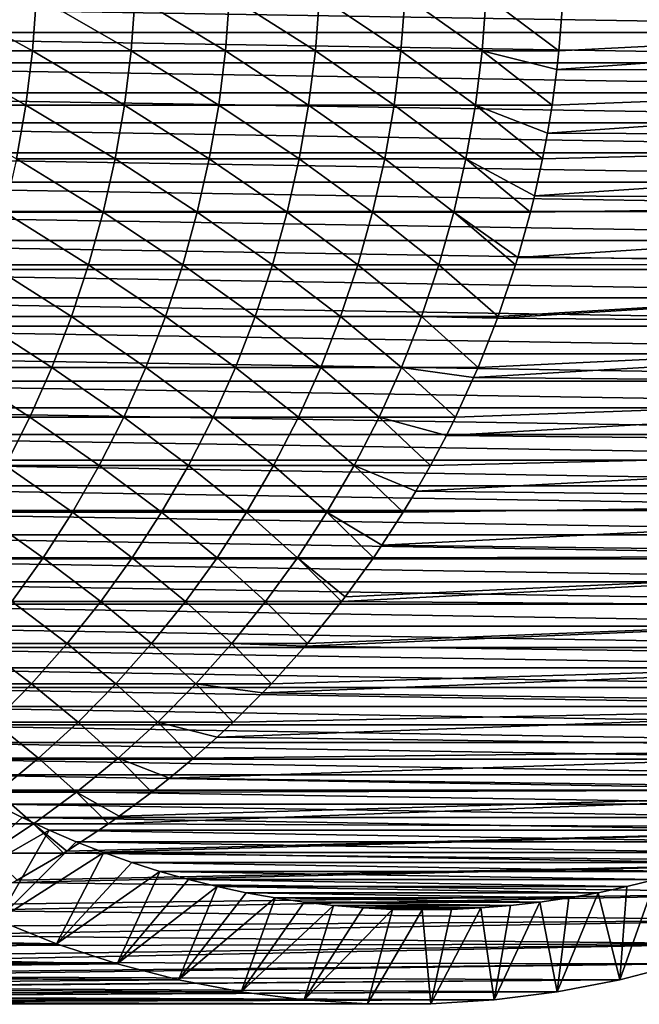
# Model space of a CAD drawing. Header units: metres. Extents: x -24 to 236, y -24 to 24.
# Tile 311 of 316: x 224.42 to 229.67, y -9 to -0.66. Entities that reach past the tile are written whole.
import ezdxf

# ---------------------------------------------------------------- set-up
doc = ezdxf.new("R2010")
doc.units = ezdxf.units.M
doc.layers.add('solid_10392024', color=7, linetype='CONTINUOUS')

msp = doc.modelspace()

# ---------------------------------------------------------------- linework, layer by layer
at = {"layer": 'solid_10392024'}
for points in [[(223.655426, -0.92585, 310.108063), (224.52771, -0.925851, 307.721252), (223.68898, -0.463309, 310.120605)], [(224.52771, -0.925851, 307.721252), (224.561462, -0.463309, 307.733246), (223.68898, -0.463309, 310.120605)], [(224.52771, -0.925851, 307.721252), (225.363586, -0.925852, 305.313477), (224.561462, -0.463309, 307.733246)], [(225.363586, -0.925852, 305.313477), (225.397522, -0.46331, 305.324921), (224.561462, -0.463309, 307.733246)], [(225.363586, -0.925852, 305.313477), (226.162811, -0.925853, 302.88562), (225.397522, -0.46331, 305.324921)], [(226.162811, -0.925853, 302.88562), (226.19693, -0.46331, 302.896515), (225.397522, -0.46331, 305.324921)], [(226.162811, -0.925853, 302.88562), (226.92514, -0.925853, 300.438629), (226.19693, -0.46331, 302.896515)], [(226.92514, -0.925853, 300.438629), (226.959427, -0.46331, 300.448975), (226.19693, -0.46331, 302.896515)], [(226.92514, -0.925853, 300.438629), (227.65036, -0.925852, 297.973419), (226.959427, -0.46331, 300.448975)], [(227.65036, -0.925852, 297.973419), (227.684814, -0.46331, 297.983215), (226.959427, -0.46331, 300.448975)], [(227.65036, -0.925852, 297.973419), (228.338211, -0.925851, 295.490845), (227.684814, -0.46331, 297.983215)], [(228.338211, -0.925851, 295.490845), (228.372818, -0.463309, 295.500092), (227.684814, -0.46331, 297.983215)], [(228.338211, -0.925851, 295.490845), (228.988464, -0.92585, 292.991882), (228.372818, -0.463309, 295.500092)], [(228.988464, -0.92585, 292.991882), (229.01886, -0.543406, 292.999481), (228.372818, -0.463309, 295.500092)], [(235.749664, -0.771635, 262.614258), (219.90744, -0.771635, 258.664337), (219.887833, -0.514985, 258.659454)], [(235.769272, -0.514985, 262.619141), (235.749664, -0.771635, 262.614258), (219.887833, -0.514985, 258.659454)], [(236.35112, -0.554056, 263.588715), (228.988464, -0.92585, 292.991882), (228.97113, -1.08483, 292.987518)], [(236.301483, -1.105976, 263.576324), (236.35112, -0.554056, 263.588715), (228.97113, -1.08483, 292.987518)], [(236.35112, -0.554056, 263.588715), (229.01886, -0.543406, 292.999481), (228.988464, -0.92585, 292.991882)], [(235.722229, -1.027746, 262.607422), (219.934875, -1.027746, 258.671204), (219.90744, -0.771635, 258.664337)], [(235.749664, -0.771635, 262.614258), (235.722229, -1.027746, 262.607422), (219.90744, -0.771635, 258.664337)], [(223.599594, -1.385931, 310.087219), (224.471542, -1.385932, 307.701324), (223.655426, -0.92585, 310.108063)], [(224.471542, -1.385932, 307.701324), (224.52771, -0.925851, 307.721252), (223.655426, -0.92585, 310.108063)], [(224.471542, -1.385932, 307.701324), (225.307098, -1.385935, 305.294434), (224.52771, -0.925851, 307.721252)], [(225.307098, -1.385935, 305.294434), (225.363586, -0.925852, 305.313477), (224.52771, -0.925851, 307.721252)], [(225.307098, -1.385935, 305.294434), (226.106018, -1.385936, 302.867493), (225.363586, -0.925852, 305.313477)], [(226.106018, -1.385936, 302.867493), (226.162811, -0.925853, 302.88562), (225.363586, -0.925852, 305.313477)], [(226.106018, -1.385936, 302.867493), (226.868073, -1.385936, 300.421417), (226.162811, -0.925853, 302.88562)], [(226.868073, -1.385936, 300.421417), (226.92514, -0.925853, 300.438629), (226.162811, -0.925853, 302.88562)], [(226.868073, -1.385936, 300.421417), (227.593033, -1.385935, 297.957092), (226.92514, -0.925853, 300.438629)], [(227.593033, -1.385935, 297.957092), (227.65036, -0.925852, 297.973419), (226.92514, -0.925853, 300.438629)], [(227.593033, -1.385935, 297.957092), (228.280624, -1.385932, 295.475464), (227.65036, -0.925852, 297.973419)], [(228.280624, -1.385932, 295.475464), (228.338211, -0.925851, 295.490845), (227.65036, -0.925852, 297.973419)], [(228.280624, -1.385932, 295.475464), (228.930649, -1.385931, 292.977386), (228.338211, -0.925851, 295.490845)], [(228.97113, -1.08483, 292.987518), (228.988464, -0.92585, 292.991882), (228.338211, -0.925851, 295.490845)], [(228.930649, -1.385931, 292.977386), (228.97113, -1.08483, 292.987518), (228.338211, -0.925851, 295.490845)], [(235.687027, -1.282684, 262.598633), (219.970078, -1.282684, 258.679962), (219.934875, -1.027746, 258.671204)], [(235.722229, -1.027746, 262.607422), (235.687027, -1.282684, 262.598633), (219.934875, -1.027746, 258.671204)], [(236.301483, -1.105976, 263.576324), (228.930649, -1.385931, 292.977386), (228.891785, -1.622296, 292.967651)], [(236.218979, -1.653747, 263.555756), (236.301483, -1.105976, 263.576324), (228.891785, -1.622296, 292.967651)], [(236.301483, -1.105976, 263.576324), (228.97113, -1.08483, 292.987518), (228.930649, -1.385931, 292.977386)], [(235.644043, -1.536533, 262.587921), (220.013062, -1.536533, 258.690674), (219.970078, -1.282684, 258.679962)], [(235.687027, -1.282684, 262.598633), (235.644043, -1.536533, 262.587921), (219.970078, -1.282684, 258.679962)], [(224.393112, -1.842331, 307.673462), (224.471542, -1.385932, 307.701324), (223.599594, -1.385931, 310.087219)], [(224.393112, -1.842331, 307.673462), (225.228226, -1.842334, 305.267853), (224.471542, -1.385932, 307.701324)], [(225.228226, -1.842334, 305.267853), (225.307098, -1.385935, 305.294434), (224.471542, -1.385932, 307.701324)], [(225.228226, -1.842334, 305.267853), (226.026733, -1.842336, 302.842194), (225.307098, -1.385935, 305.294434)], [(226.026733, -1.842336, 302.842194), (226.106018, -1.385936, 302.867493), (225.307098, -1.385935, 305.294434)], [(226.026733, -1.842336, 302.842194), (226.788391, -1.842336, 300.3974), (226.106018, -1.385936, 302.867493)], [(226.788391, -1.842336, 300.3974), (226.868073, -1.385936, 300.421417), (226.106018, -1.385936, 302.867493)], [(226.788391, -1.842336, 300.3974), (227.51297, -1.842334, 297.934326), (226.868073, -1.385936, 300.421417)], [(227.51297, -1.842334, 297.934326), (227.593033, -1.385935, 297.957092), (226.868073, -1.385936, 300.421417)], [(227.51297, -1.842334, 297.934326), (228.200226, -1.842331, 295.453949), (227.593033, -1.385935, 297.957092)], [(228.200226, -1.842331, 295.453949), (228.280624, -1.385932, 295.475464), (227.593033, -1.385935, 297.957092)], [(228.200226, -1.842331, 295.453949), (228.849915, -1.84233, 292.957153), (228.280624, -1.385932, 295.475464)], [(228.891785, -1.622296, 292.967651), (228.930649, -1.385931, 292.977386), (228.280624, -1.385932, 295.475464)], [(228.849915, -1.84233, 292.957153), (228.891785, -1.622296, 292.967651), (228.280624, -1.385932, 295.475464)], [(235.593353, -1.788836, 262.575287), (220.063751, -1.788836, 258.703339), (220.013062, -1.536533, 258.690674)], [(235.644043, -1.536533, 262.587921), (235.593353, -1.788836, 262.575287), (220.013062, -1.536533, 258.690674)], [(236.218979, -1.653747, 263.555756), (228.849915, -1.84233, 292.957153), (228.781097, -2.153841, 292.939911)], [(236.103928, -2.195221, 263.527069), (236.218979, -1.653747, 263.555756), (228.781097, -2.153841, 292.939911)], [(236.218979, -1.653747, 263.555756), (228.891785, -1.622296, 292.967651), (228.849915, -1.84233, 292.957153)], [(235.535019, -2.039222, 262.56073), (220.122086, -2.039222, 258.717865), (220.063751, -1.788836, 258.703339)], [(235.593353, -1.788836, 262.575287), (235.535019, -2.039222, 262.56073), (220.063751, -1.788836, 258.703339)], [(224.292618, -2.293835, 307.637787), (225.127167, -2.293839, 305.233795), (224.393112, -1.842331, 307.673462)], [(225.127167, -2.293839, 305.233795), (225.228226, -1.842334, 305.267853), (224.393112, -1.842331, 307.673462)], [(225.127167, -2.293839, 305.233795), (225.92514, -2.293841, 302.809784), (225.228226, -1.842334, 305.267853)], [(225.92514, -2.293841, 302.809784), (226.026733, -1.842336, 302.842194), (225.228226, -1.842334, 305.267853)], [(225.92514, -2.293841, 302.809784), (226.686295, -2.293841, 300.366608), (226.026733, -1.842336, 302.842194)], [(226.686295, -2.293841, 300.366608), (226.788391, -1.842336, 300.3974), (226.026733, -1.842336, 302.842194)], [(226.686295, -2.293841, 300.366608), (227.4104, -2.293839, 297.905182), (226.788391, -1.842336, 300.3974)], [(227.4104, -2.293839, 297.905182), (227.51297, -1.842334, 297.934326), (226.788391, -1.842336, 300.3974)], [(227.4104, -2.293839, 297.905182), (228.097198, -2.293835, 295.426422), (227.51297, -1.842334, 297.934326)], [(228.097198, -2.293835, 295.426422), (228.200226, -1.842331, 295.453949), (227.51297, -1.842334, 297.934326)], [(228.097198, -2.293835, 295.426422), (228.746475, -2.293833, 292.931213), (228.200226, -1.842331, 295.453949)], [(228.781097, -2.153841, 292.939911), (228.849915, -1.84233, 292.957153), (228.200226, -1.842331, 295.453949)], [(228.746475, -2.293833, 292.931213), (228.781097, -2.153841, 292.939911), (228.200226, -1.842331, 295.453949)], [(235.469055, -2.287723, 262.544312), (220.188049, -2.287723, 258.734314), (220.122086, -2.039222, 258.717865)], [(235.535019, -2.039222, 262.56073), (235.469055, -2.287723, 262.544312), (220.122086, -2.039222, 258.717865)], [(236.103928, -2.195221, 263.527069), (228.781097, -2.153841, 292.939911), (228.746475, -2.293833, 292.931213)], [(236.103928, -2.195221, 263.527069), (228.746475, -2.293833, 292.931213), (228.639496, -2.677528, 292.904419)], [(235.956741, -2.728342, 263.490387), (236.103928, -2.195221, 263.527069), (228.639496, -2.677528, 292.904419)], [(235.395584, -2.533834, 262.52597), (220.26152, -2.533834, 258.752625), (220.188049, -2.287723, 258.734314)], [(235.469055, -2.287723, 262.544312), (235.395584, -2.533834, 262.52597), (220.188049, -2.287723, 258.734314)], [(224.170334, -2.739244, 307.59436), (225.004196, -2.739248, 305.192352), (224.292618, -2.293835, 307.637787)], [(225.004196, -2.739248, 305.192352), (225.127167, -2.293839, 305.233795), (224.292618, -2.293835, 307.637787)], [(225.004196, -2.739248, 305.192352), (225.801529, -2.739251, 302.770325), (225.127167, -2.293839, 305.233795)], [(225.801529, -2.739251, 302.770325), (225.92514, -2.293841, 302.809784), (225.127167, -2.293839, 305.233795)], [(225.801529, -2.739251, 302.770325), (226.562057, -2.739251, 300.329132), (225.92514, -2.293841, 302.809784)], [(226.562057, -2.739251, 300.329132), (226.686295, -2.293841, 300.366608), (225.92514, -2.293841, 302.809784)], [(226.562057, -2.739251, 300.329132), (227.285583, -2.739248, 297.869659), (226.686295, -2.293841, 300.366608)], [(227.285583, -2.739248, 297.869659), (227.4104, -2.293839, 297.905182), (226.686295, -2.293841, 300.366608)], [(227.285583, -2.739248, 297.869659), (227.971848, -2.739244, 295.392883), (227.4104, -2.293839, 297.905182)], [(227.971848, -2.739244, 295.392883), (228.097198, -2.293835, 295.426422), (227.4104, -2.293839, 297.905182)], [(227.971848, -2.739244, 295.392883), (228.620605, -2.739241, 292.899658), (228.097198, -2.293835, 295.426422)], [(228.639496, -2.677528, 292.904419), (228.746475, -2.293833, 292.931213), (228.097198, -2.293835, 295.426422)], [(228.620605, -2.739241, 292.899658), (228.639496, -2.677528, 292.904419), (228.097198, -2.293835, 295.426422)], [(235.314575, -2.777695, 262.505768), (220.342529, -2.777695, 258.772827), (220.26152, -2.533834, 258.752625)], [(235.395584, -2.533834, 262.52597), (235.314575, -2.777695, 262.505768), (220.26152, -2.533834, 258.752625)], [(224.026581, -3.177374, 307.543304), (224.85965, -3.177379, 305.143646), (224.170334, -2.739244, 307.59436)], [(224.85965, -3.177379, 305.143646), (225.004196, -2.739248, 305.192352), (224.170334, -2.739244, 307.59436)], [(224.85965, -3.177379, 305.143646), (225.656204, -3.177382, 302.723938), (225.004196, -2.739248, 305.192352)], [(225.656204, -3.177382, 302.723938), (225.801529, -2.739251, 302.770325), (225.004196, -2.739248, 305.192352)], [(225.656204, -3.177382, 302.723938), (226.416016, -3.177382, 300.285065), (225.801529, -2.739251, 302.770325)], [(226.416016, -3.177382, 300.285065), (226.562057, -2.739251, 300.329132), (225.801529, -2.739251, 302.770325)], [(226.416016, -3.177382, 300.285065), (227.138855, -3.177379, 297.827942), (226.562057, -2.739251, 300.329132)], [(227.138855, -3.177379, 297.827942), (227.285583, -2.739248, 297.869659), (226.562057, -2.739251, 300.329132)], [(227.138855, -3.177379, 297.827942), (227.824478, -3.177374, 295.353485), (227.285583, -2.739248, 297.869659)], [(227.824478, -3.177374, 295.353485), (227.971848, -2.739244, 295.392883), (227.285583, -2.739248, 297.869659)], [(227.824478, -3.177374, 295.353485), (228.472641, -3.177371, 292.862579), (227.971848, -2.739244, 295.392883)], [(228.472641, -3.177371, 292.862579), (228.620605, -2.739241, 292.899658), (227.971848, -2.739244, 295.392883)], [(235.956741, -2.728342, 263.490387), (228.472641, -3.177371, 292.862579), (228.467468, -3.191444, 292.861298)], [(235.777969, -3.251203, 263.445801), (235.956741, -2.728342, 263.490387), (228.467468, -3.191444, 292.861298)], [(235.956741, -2.728342, 263.490387), (228.620605, -2.739241, 292.899658), (228.472641, -3.177371, 292.862579)], [(235.956741, -2.728342, 263.490387), (228.639496, -2.677528, 292.904419), (228.620605, -2.739241, 292.899658)], [(235.226242, -3.018654, 262.483765), (220.430862, -3.018654, 258.794861), (220.342529, -2.777695, 258.772827)], [(235.314575, -2.777695, 262.505768), (235.226242, -3.018654, 262.483765), (220.342529, -2.777695, 258.772827)], [(235.1306, -3.256593, 262.4599), (220.526505, -3.256593, 258.818695), (220.430862, -3.018654, 258.794861)], [(235.226242, -3.018654, 262.483765), (235.1306, -3.256593, 262.4599), (220.430862, -3.018654, 258.794861)], [(223.861755, -3.607061, 307.484772), (224.693878, -3.607067, 305.087799), (224.026581, -3.177374, 307.543304)], [(224.693878, -3.607067, 305.087799), (224.85965, -3.177379, 305.143646), (224.026581, -3.177374, 307.543304)], [(224.693878, -3.607067, 305.087799), (225.489563, -3.607071, 302.670746), (224.85965, -3.177379, 305.143646)], [(225.489563, -3.607071, 302.670746), (225.656204, -3.177382, 302.723938), (224.85965, -3.177379, 305.143646)], [(225.489563, -3.607071, 302.670746), (226.24855, -3.607071, 300.234558), (225.656204, -3.177382, 302.723938)], [(226.24855, -3.607071, 300.234558), (226.416016, -3.177382, 300.285065), (225.656204, -3.177382, 302.723938)], [(226.24855, -3.607071, 300.234558), (226.970612, -3.607067, 297.78009), (226.416016, -3.177382, 300.285065)], [(226.970612, -3.607067, 297.78009), (227.138855, -3.177379, 297.827942), (226.416016, -3.177382, 300.285065)], [(226.970612, -3.607067, 297.78009), (227.655502, -3.607061, 295.308289), (227.138855, -3.177379, 297.827942)], [(227.655502, -3.607061, 295.308289), (227.824478, -3.177374, 295.353485), (227.138855, -3.177379, 297.827942)], [(227.655502, -3.607061, 295.308289), (228.302963, -3.607058, 292.820068), (227.824478, -3.177374, 295.353485)], [(228.467468, -3.191444, 292.861298), (228.472641, -3.177371, 292.862579), (227.824478, -3.177374, 295.353485)], [(228.302963, -3.607058, 292.820068), (228.467468, -3.191444, 292.861298), (227.824478, -3.177374, 295.353485)], [(235.777969, -3.251203, 263.445801), (228.302963, -3.607058, 292.820068), (228.265671, -3.693715, 292.81073)], [(235.568359, -3.761589, 263.393555), (235.777969, -3.251203, 263.445801), (228.265671, -3.693715, 292.81073)], [(235.777969, -3.251203, 263.445801), (228.467468, -3.191444, 292.861298), (228.302963, -3.607058, 292.820068)], [(235.027756, -3.491357, 262.434265), (220.629349, -3.491357, 258.84433), (220.526505, -3.256593, 258.818695)], [(235.1306, -3.256593, 262.4599), (235.027756, -3.491357, 262.434265), (220.526505, -3.256593, 258.818695)], [(234.917816, -3.722631, 262.40686), (220.739288, -3.722631, 258.871765), (220.629349, -3.491357, 258.84433)], [(235.027756, -3.491357, 262.434265), (234.917816, -3.722631, 262.40686), (220.629349, -3.491357, 258.84433)], [(223.67627, -4.027164, 307.418884), (224.507355, -4.027171, 305.024933), (223.861755, -3.607061, 307.484772)], [(224.507355, -4.027171, 305.024933), (224.693878, -3.607067, 305.087799), (223.861755, -3.607061, 307.484772)], [(224.507355, -4.027171, 305.024933), (225.302048, -4.027175, 302.610901), (224.693878, -3.607067, 305.087799)], [(225.302048, -4.027175, 302.610901), (225.489563, -3.607071, 302.670746), (224.693878, -3.607067, 305.087799)], [(225.302048, -4.027175, 302.610901), (226.060104, -4.027175, 300.177704), (225.489563, -3.607071, 302.670746)], [(226.060104, -4.027175, 300.177704), (226.24855, -3.607071, 300.234558), (225.489563, -3.607071, 302.670746)], [(226.060104, -4.027175, 300.177704), (226.781281, -4.027171, 297.726257), (226.24855, -3.607071, 300.234558)], [(226.781281, -4.027171, 297.726257), (226.970612, -3.607067, 297.78009), (226.24855, -3.607071, 300.234558)], [(226.781281, -4.027171, 297.726257), (227.465347, -4.027164, 295.257446), (226.970612, -3.607067, 297.78009)], [(227.465347, -4.027164, 295.257446), (227.655502, -3.607061, 295.308289), (226.970612, -3.607067, 297.78009)], [(227.465347, -4.027164, 295.257446), (228.112045, -4.027161, 292.772217), (227.655502, -3.607061, 295.308289)], [(228.265671, -3.693715, 292.81073), (228.302963, -3.607058, 292.820068), (227.655502, -3.607061, 295.308289)], [(228.112045, -4.027161, 292.772217), (228.265671, -3.693715, 292.81073), (227.655502, -3.607061, 295.308289)], [(234.800766, -3.95046, 262.377686), (220.856339, -3.95046, 258.90094), (220.739288, -3.722631, 258.871765)], [(234.917816, -3.722631, 262.40686), (234.800766, -3.95046, 262.377686), (220.739288, -3.722631, 258.871765)], [(235.568359, -3.761589, 263.393555), (228.265671, -3.693715, 292.81073), (228.112045, -4.027161, 292.772217)], [(235.568359, -3.761589, 263.393555), (228.112045, -4.027161, 292.772217), (228.034821, -4.182508, 292.752869)], [(235.328583, -4.257866, 263.333771), (235.568359, -3.761589, 263.393555), (228.034821, -4.182508, 292.752869)], [(234.676971, -4.174152, 262.346802), (220.980133, -4.174152, 258.931793), (220.856339, -3.95046, 258.90094)], [(234.800766, -3.95046, 262.377686), (234.676971, -4.174152, 262.346802), (220.856339, -3.95046, 258.90094)], [(224.300568, -4.436574, 304.955261), (224.507355, -4.027171, 305.024933), (223.67627, -4.027164, 307.418884)], [(224.300568, -4.436574, 304.955261), (225.094162, -4.436579, 302.544556), (224.507355, -4.027171, 305.024933)], [(225.094162, -4.436579, 302.544556), (225.302048, -4.027175, 302.610901), (224.507355, -4.027171, 305.024933)], [(225.094162, -4.436579, 302.544556), (225.851196, -4.436579, 300.114716), (225.302048, -4.027175, 302.610901)], [(225.851196, -4.436579, 300.114716), (226.060104, -4.027175, 300.177704), (225.302048, -4.027175, 302.610901)], [(225.851196, -4.436579, 300.114716), (226.571396, -4.436574, 297.666565), (226.060104, -4.027175, 300.177704)], [(226.571396, -4.436574, 297.666565), (226.781281, -4.027171, 297.726257), (226.060104, -4.027175, 300.177704)], [(226.571396, -4.436574, 297.666565), (227.254532, -4.436567, 295.20108), (226.781281, -4.027171, 297.726257)], [(227.254532, -4.436567, 295.20108), (227.465347, -4.027164, 295.257446), (226.781281, -4.027171, 297.726257)], [(227.254532, -4.436567, 295.20108), (227.900375, -4.436563, 292.719177), (227.465347, -4.027164, 295.257446)], [(228.034821, -4.182508, 292.752869), (228.112045, -4.027161, 292.772217), (227.465347, -4.027164, 295.257446)], [(227.900375, -4.436563, 292.719177), (228.034821, -4.182508, 292.752869), (227.465347, -4.027164, 295.257446)], [(234.546387, -4.393771, 262.31424), (221.110718, -4.393771, 258.964355), (220.980133, -4.174152, 258.931793)], [(234.676971, -4.174152, 262.346802), (234.546387, -4.393771, 262.31424), (220.980133, -4.174152, 258.931793)], [(235.328583, -4.257866, 263.333771), (228.034821, -4.182508, 292.752869), (227.900375, -4.436563, 292.719177)], [(235.328583, -4.257866, 263.333771), (227.900375, -4.436563, 292.719177), (227.775757, -4.656039, 292.687927)], [(235.059692, -4.737862, 263.266724), (235.328583, -4.257866, 263.333771), (227.775757, -4.656039, 292.687927)], [(234.40921, -4.609014, 262.28006), (221.24791, -4.609014, 258.998566), (221.110718, -4.393771, 258.964355)], [(234.546387, -4.393771, 262.31424), (234.40921, -4.609014, 262.28006), (221.110718, -4.393771, 258.964355)], [(224.074066, -4.834188, 304.878937), (224.86647, -4.834194, 302.471893), (224.300568, -4.436574, 304.955261)], [(224.86647, -4.834194, 302.471893), (225.094162, -4.436579, 302.544556), (224.300568, -4.436574, 304.955261)], [(224.86647, -4.834194, 302.471893), (225.62236, -4.834194, 300.045685), (225.094162, -4.436579, 302.544556)], [(225.62236, -4.834194, 300.045685), (225.851196, -4.436579, 300.114716), (225.094162, -4.436579, 302.544556)], [(225.62236, -4.834194, 300.045685), (226.341492, -4.834188, 297.601196), (225.851196, -4.436579, 300.114716)], [(226.341492, -4.834188, 297.601196), (226.571396, -4.436574, 297.666565), (225.851196, -4.436579, 300.114716)], [(226.341492, -4.834188, 297.601196), (227.023636, -4.83418, 295.139343), (226.571396, -4.436574, 297.666565)], [(227.023636, -4.83418, 295.139343), (227.254532, -4.436567, 295.20108), (226.571396, -4.436574, 297.666565)], [(227.023636, -4.83418, 295.139343), (227.668533, -4.834176, 292.661041), (227.254532, -4.436567, 295.20108)], [(227.775757, -4.656039, 292.687927), (227.900375, -4.436563, 292.719177), (227.254532, -4.436567, 295.20108)], [(227.668533, -4.834176, 292.661041), (227.775757, -4.656039, 292.687927), (227.254532, -4.436567, 295.20108)], [(234.265457, -4.819787, 262.244202), (221.391647, -4.819787, 259.034393), (221.24791, -4.609014, 258.998566)], [(234.40921, -4.609014, 262.28006), (234.265457, -4.819787, 262.244202), (221.24791, -4.609014, 258.998566)], [(235.059692, -4.737862, 263.266724), (227.775757, -4.656039, 292.687927), (227.668533, -4.834176, 292.661041)], [(235.059692, -4.737862, 263.266724), (227.668533, -4.834176, 292.661041), (227.489426, -5.112581, 292.61618)], [(234.762604, -5.199946, 263.192657), (235.059692, -4.737862, 263.266724), (227.489426, -5.112581, 292.61618)], [(234.11528, -5.025934, 262.206757), (221.541824, -5.025934, 259.071838), (221.391647, -4.819787, 259.034393)], [(234.265457, -4.819787, 262.244202), (234.11528, -5.025934, 262.206757), (221.391647, -4.819787, 259.034393)], [(223.828445, -5.218958, 304.796173), (224.619537, -5.218964, 302.393097), (224.074066, -4.834188, 304.878937)], [(224.619537, -5.218964, 302.393097), (224.86647, -4.834194, 302.471893), (224.074066, -4.834188, 304.878937)], [(224.619537, -5.218964, 302.393097), (225.374207, -5.218964, 299.970825), (224.86647, -4.834194, 302.471893)], [(225.374207, -5.218964, 299.970825), (225.62236, -4.834194, 300.045685), (224.86647, -4.834194, 302.471893)], [(225.374207, -5.218964, 299.970825), (226.092178, -5.218958, 297.530304), (225.62236, -4.834194, 300.045685)], [(226.092178, -5.218958, 297.530304), (226.341492, -4.834188, 297.601196), (225.62236, -4.834194, 300.045685)], [(226.092178, -5.218958, 297.530304), (226.773239, -5.218949, 295.072388), (226.341492, -4.834188, 297.601196)], [(226.773239, -5.218949, 295.072388), (227.023636, -4.83418, 295.139343), (226.341492, -4.834188, 297.601196)], [(226.773239, -5.218949, 295.072388), (227.417114, -5.218945, 292.598053), (227.023636, -4.83418, 295.139343)], [(227.489426, -5.112581, 292.61618), (227.668533, -4.834176, 292.661041), (227.023636, -4.83418, 295.139343)], [(227.417114, -5.218945, 292.598053), (227.489426, -5.112581, 292.61618), (227.023636, -4.83418, 295.139343)], [(233.959076, -5.226882, 262.167816), (221.698029, -5.226882, 259.110809), (221.541824, -5.025934, 259.071838)], [(234.11528, -5.025934, 262.206757), (233.959076, -5.226882, 262.167816), (221.541824, -5.025934, 259.071838)], [(234.762604, -5.199946, 263.192657), (227.489426, -5.112581, 292.61618), (227.417114, -5.218945, 292.598053)], [(233.796753, -5.422753, 262.12735), (221.860352, -5.422753, 259.151276), (221.698029, -5.226882, 259.110809)], [(233.959076, -5.226882, 262.167816), (233.796753, -5.422753, 262.12735), (221.698029, -5.226882, 259.110809)], [(224.354065, -5.589866, 302.30835), (224.619537, -5.218964, 302.393097), (223.828445, -5.218958, 304.796173)], [(224.354065, -5.589866, 302.30835), (225.107407, -5.589866, 299.89035), (224.619537, -5.218964, 302.393097)], [(225.107407, -5.589866, 299.89035), (225.374207, -5.218964, 299.970825), (224.619537, -5.218964, 302.393097)], [(225.107407, -5.589866, 299.89035), (225.824142, -5.58986, 297.454071), (225.374207, -5.218964, 299.970825)], [(225.824142, -5.58986, 297.454071), (226.092178, -5.218958, 297.530304), (225.374207, -5.218964, 299.970825)], [(225.824142, -5.58986, 297.454071), (226.504013, -5.589851, 295.000427), (226.092178, -5.218958, 297.530304)], [(226.504013, -5.589851, 295.000427), (226.773239, -5.218949, 295.072388), (226.092178, -5.218958, 297.530304)], [(226.504013, -5.589851, 295.000427), (227.146805, -5.589846, 292.530304), (226.773239, -5.218949, 295.072388)], [(227.176895, -5.550468, 292.537842), (227.417114, -5.218945, 292.598053), (226.773239, -5.218949, 295.072388)], [(227.146805, -5.589846, 292.530304), (227.176895, -5.550468, 292.537842), (226.773239, -5.218949, 295.072388)], [(234.762604, -5.199946, 263.192657), (227.176895, -5.550468, 292.537842), (227.146805, -5.589846, 292.530304)], [(234.438446, -5.642336, 263.111816), (234.762604, -5.199946, 263.192657), (227.146805, -5.589846, 292.530304)], [(234.762604, -5.199946, 263.192657), (227.417114, -5.218945, 292.598053), (227.176895, -5.550468, 292.537842)], [(233.628616, -5.613193, 262.085419), (222.028488, -5.613193, 259.193176), (221.860352, -5.422753, 259.151276)], [(233.796753, -5.422753, 262.12735), (233.628616, -5.613193, 262.085419), (221.860352, -5.422753, 259.151276)], [(233.45459, -5.798268, 262.042023), (222.202515, -5.798268, 259.236572), (222.028488, -5.613193, 259.193176)], [(233.628616, -5.613193, 262.085419), (233.45459, -5.798268, 262.042023), (222.028488, -5.613193, 259.193176)], [(224.070724, -5.945916, 302.217926), (224.822662, -5.945916, 299.804474), (224.354065, -5.589866, 302.30835)], [(224.822662, -5.945916, 299.804474), (225.107407, -5.589866, 299.89035), (224.354065, -5.589866, 302.30835)], [(224.822662, -5.945916, 299.804474), (225.538055, -5.945909, 297.372711), (225.107407, -5.589866, 299.89035)], [(225.538055, -5.945909, 297.372711), (225.824142, -5.58986, 297.454071), (225.107407, -5.589866, 299.89035)], [(225.538055, -5.945909, 297.372711), (226.21669, -5.945899, 294.923584), (225.824142, -5.58986, 297.454071)], [(226.21669, -5.945899, 294.923584), (226.504013, -5.589851, 295.000427), (225.824142, -5.58986, 297.454071)], [(226.21669, -5.945899, 294.923584), (226.858307, -5.945894, 292.457977), (226.504013, -5.589851, 295.000427)], [(226.858307, -5.945894, 292.457977), (227.146805, -5.589846, 292.530304), (226.504013, -5.589851, 295.000427)], [(234.438446, -5.642336, 263.111816), (226.858307, -5.945894, 292.457977), (226.839279, -5.968103, 292.453217)], [(234.088577, -6.063202, 263.024597), (234.438446, -5.642336, 263.111816), (226.839279, -5.968103, 292.453217)], [(234.438446, -5.642336, 263.111816), (227.146805, -5.589846, 292.530304), (226.858307, -5.945894, 292.457977)], [(233.275009, -5.977628, 261.997253), (222.382095, -5.977628, 259.281342), (222.202515, -5.798268, 259.236572)], [(233.45459, -5.798268, 262.042023), (233.275009, -5.977628, 261.997253), (222.202515, -5.798268, 259.236572)], [(233.090225, -6.150914, 261.951202), (222.566879, -6.150914, 259.327423), (222.382095, -5.977628, 259.281342)], [(233.275009, -5.977628, 261.997253), (233.090225, -6.150914, 261.951202), (222.382095, -5.977628, 259.281342)], [(223.770279, -6.286166, 302.12204), (224.520721, -6.286166, 299.713409), (224.070724, -5.945916, 302.217926)], [(224.520721, -6.286166, 299.713409), (224.822662, -5.945916, 299.804474), (224.070724, -5.945916, 302.217926)], [(224.520721, -6.286166, 299.713409), (225.234726, -6.286159, 297.286469), (224.822662, -5.945916, 299.804474)], [(225.234726, -6.286159, 297.286469), (225.538055, -5.945909, 297.372711), (224.822662, -5.945916, 299.804474)], [(225.234726, -6.286159, 297.286469), (225.912033, -6.286149, 294.842133), (225.538055, -5.945909, 297.372711)], [(225.912033, -6.286149, 294.842133), (226.21669, -5.945899, 294.923584), (225.538055, -5.945909, 297.372711)], [(225.912033, -6.286149, 294.842133), (226.552399, -6.286143, 292.381317), (226.21669, -5.945899, 294.923584)], [(226.839279, -5.968103, 292.453217), (226.858307, -5.945894, 292.457977), (226.21669, -5.945899, 294.923584)], [(226.552399, -6.286143, 292.381317), (226.839279, -5.968103, 292.453217), (226.21669, -5.945899, 294.923584)], [(234.088577, -6.063202, 263.024597), (226.839279, -5.968103, 292.453217), (226.552399, -6.286143, 292.381317)], [(234.088577, -6.063202, 263.024597), (226.552399, -6.286143, 292.381317), (226.477829, -6.363961, 292.36264)], [(233.714066, -6.461252, 262.931213), (234.088577, -6.063202, 263.024597), (226.477829, -6.363961, 292.36264)], [(232.900177, -6.318205, 261.903809), (222.756927, -6.318205, 259.374817), (222.566879, -6.150914, 259.327423)], [(233.090225, -6.150914, 261.951202), (232.900177, -6.318205, 261.903809), (222.566879, -6.150914, 259.327423)], [(232.7052, -6.47919, 261.855194), (222.951904, -6.47919, 259.423431), (222.756927, -6.318205, 259.374817)], [(232.900177, -6.318205, 261.903809), (232.7052, -6.47919, 261.855194), (222.756927, -6.318205, 259.374817)], [(224.202408, -6.609713, 299.617371), (224.520721, -6.286166, 299.713409), (223.770279, -6.286166, 302.12204)], [(224.202408, -6.609713, 299.617371), (224.914917, -6.609706, 297.195496), (224.520721, -6.286166, 299.713409)], [(224.914917, -6.609706, 297.195496), (225.234726, -6.286159, 297.286469), (224.520721, -6.286166, 299.713409)], [(224.914917, -6.609706, 297.195496), (225.59082, -6.609695, 294.756256), (225.234726, -6.286159, 297.286469)], [(225.59082, -6.609695, 294.756256), (225.912033, -6.286149, 294.842133), (225.234726, -6.286159, 297.286469)], [(225.59082, -6.609695, 294.756256), (226.229889, -6.609689, 292.300507), (225.912033, -6.286149, 294.842133)], [(226.477829, -6.363961, 292.36264), (226.552399, -6.286143, 292.381317), (225.912033, -6.286149, 294.842133)], [(226.229889, -6.609689, 292.300507), (226.477829, -6.363961, 292.36264), (225.912033, -6.286149, 294.842133)], [(233.714066, -6.461252, 262.931213), (226.477829, -6.363961, 292.36264), (226.229889, -6.609689, 292.300507)], [(232.505173, -6.633965, 261.805328), (223.151932, -6.633965, 259.473297), (222.951904, -6.47919, 259.423431)], [(232.7052, -6.47919, 261.855194), (232.505173, -6.633965, 261.805328), (222.951904, -6.47919, 259.423431)], [(233.714066, -6.461252, 262.931213), (226.229889, -6.609689, 292.300507), (226.093842, -6.736597, 292.266388)], [(233.316696, -6.834593, 262.832153), (233.714066, -6.461252, 262.931213), (226.093842, -6.736597, 292.266388)], [(232.300659, -6.782108, 261.754333), (223.356445, -6.782108, 259.524292), (223.151932, -6.633965, 259.473297)], [(232.505173, -6.633965, 261.805328), (232.300659, -6.782108, 261.754333), (223.151932, -6.633965, 259.473297)], [(223.868546, -6.915698, 299.516693), (224.579498, -6.91569, 297.100128), (224.202408, -6.609713, 299.617371)], [(224.579498, -6.91569, 297.100128), (224.914917, -6.609706, 297.195496), (224.202408, -6.609713, 299.617371)], [(224.579498, -6.91569, 297.100128), (225.253952, -6.915679, 294.666168), (224.914917, -6.609706, 297.195496)], [(225.253952, -6.915679, 294.666168), (225.59082, -6.609695, 294.756256), (224.914917, -6.609706, 297.195496)], [(225.253952, -6.915679, 294.666168), (225.891632, -6.915673, 292.215729), (225.59082, -6.609695, 294.756256)], [(226.093842, -6.736597, 292.266388), (226.229889, -6.609689, 292.300507), (225.59082, -6.609695, 294.756256)], [(225.891632, -6.915673, 292.215729), (226.093842, -6.736597, 292.266388), (225.59082, -6.609695, 294.756256)], [(233.316696, -6.834593, 262.832153), (226.093842, -6.736597, 292.266388), (225.891632, -6.915673, 292.215729)], [(232.091812, -6.923493, 261.702271), (223.565292, -6.923493, 259.576355), (223.356445, -6.782108, 259.524292)], [(232.300659, -6.782108, 261.754333), (232.091812, -6.923493, 261.702271), (223.356445, -6.782108, 259.524292)], [(233.316696, -6.834593, 262.832153), (225.891632, -6.915673, 292.215729), (225.688736, -7.084651, 292.164856)], [(232.897598, -7.182171, 262.727661), (233.316696, -6.834593, 262.832153), (225.688736, -7.084651, 292.164856)], [(224.22937, -7.203298, 297.000549), (224.579498, -6.91569, 297.100128), (223.868546, -6.915698, 299.516693)], [(224.22937, -7.203298, 297.000549), (224.902283, -7.203287, 294.572144), (224.579498, -6.91569, 297.100128)], [(224.902283, -7.203287, 294.572144), (225.253952, -6.915679, 294.666168), (224.579498, -6.91569, 297.100128)], [(224.902283, -7.203287, 294.572144), (225.538544, -7.20328, 292.127228), (225.253952, -6.915679, 294.666168)], [(225.688736, -7.084651, 292.164856), (225.891632, -6.915673, 292.215729), (225.253952, -6.915679, 294.666168)], [(225.538544, -7.20328, 292.127228), (225.688736, -7.084651, 292.164856), (225.253952, -6.915679, 294.666168)], [(231.878708, -7.058077, 261.649139), (223.778397, -7.058077, 259.629486), (223.565292, -6.923493, 259.576355)], [(232.091812, -6.923493, 261.702271), (231.878708, -7.058077, 261.649139), (223.565292, -6.923493, 259.576355)], [(231.661667, -7.185663, 261.595001), (223.995438, -7.185663, 259.683594), (223.778397, -7.058077, 259.629486)], [(231.878708, -7.058077, 261.649139), (231.661667, -7.185663, 261.595001), (223.778397, -7.058077, 259.629486)], [(232.897598, -7.182171, 262.727661), (225.688736, -7.084651, 292.164856), (225.538544, -7.20328, 292.127228)], [(223.865433, -7.471766, 296.897064), (224.536774, -7.471754, 294.474396), (224.22937, -7.203298, 297.000549)], [(231.440613, -7.306292, 261.539886), (224.216507, -7.306292, 259.738708), (223.995438, -7.185663, 259.683594)], [(231.661667, -7.185663, 261.595001), (231.440613, -7.306292, 261.539886), (223.995438, -7.185663, 259.683594)], [(224.536774, -7.471754, 294.474396), (224.902283, -7.203287, 294.572144), (224.22937, -7.203298, 297.000549)], [(224.536774, -7.471754, 294.474396), (225.171539, -7.471747, 292.035248), (224.902283, -7.203287, 294.572144)], [(225.263992, -7.406854, 292.058411), (225.538544, -7.20328, 292.127228), (224.902283, -7.203287, 294.572144)], [(225.171539, -7.471747, 292.035248), (225.263992, -7.406854, 292.058411), (224.902283, -7.203287, 294.572144)], [(232.897598, -7.182171, 262.727661), (225.263992, -7.406854, 292.058411), (225.171539, -7.471747, 292.035248)], [(232.458633, -7.502415, 262.618195), (232.897598, -7.182171, 262.727661), (225.171539, -7.471747, 292.035248)], [(232.897598, -7.182171, 262.727661), (225.538544, -7.20328, 292.127228), (225.263992, -7.406854, 292.058411)], [(224.440903, -7.419598, 259.794678), (223.742599, -8.056499, 260.445038), (224.216507, -7.306292, 259.738708)], [(231.216202, -7.419598, 261.483948), (224.440903, -7.419598, 259.794678), (224.216507, -7.306292, 259.738708)], [(231.440613, -7.306292, 261.539886), (231.216202, -7.419598, 261.483948), (224.216507, -7.306292, 259.738708)], [(224.668701, -7.525594, 259.851471), (223.742599, -8.056499, 260.445038), (224.440903, -7.419598, 259.794678)], [(230.988419, -7.525594, 261.427155), (224.668701, -7.525594, 259.851471), (224.440903, -7.419598, 259.794678)], [(231.216202, -7.419598, 261.483948), (230.988419, -7.525594, 261.427155), (224.440903, -7.419598, 259.794678)], [(224.158371, -7.720368, 294.37323), (224.536774, -7.471754, 294.474396), (223.865433, -7.471766, 296.897064)], [(224.158371, -7.720368, 294.37323), (224.791595, -7.720362, 291.940033), (224.536774, -7.471754, 294.474396)], [(224.821136, -7.702031, 291.947418), (225.171539, -7.471747, 292.035248), (224.536774, -7.471754, 294.474396)], [(224.791595, -7.720362, 291.940033), (224.821136, -7.702031, 291.947418), (224.536774, -7.471754, 294.474396)], [(232.458633, -7.502415, 262.618195), (224.821136, -7.702031, 291.947418), (224.791595, -7.720362, 291.940033)], [(232.001389, -7.794203, 262.504211), (232.458633, -7.502415, 262.618195), (224.791595, -7.720362, 291.940033)], [(232.458633, -7.502415, 262.618195), (225.171539, -7.471747, 292.035248), (224.821136, -7.702031, 291.947418)], [(224.668701, -7.525594, 259.851471), (224.231049, -8.28811, 260.566833), (223.742599, -8.056499, 260.445038)], [(224.899567, -7.624155, 259.909027), (224.231049, -8.28811, 260.566833), (224.668701, -7.525594, 259.851471)], [(230.757538, -7.624155, 261.369598), (224.899567, -7.624155, 259.909027), (224.668701, -7.525594, 259.851471)], [(230.988419, -7.525594, 261.427155), (230.757538, -7.624155, 261.369598), (224.668701, -7.525594, 259.851471)], [(225.133362, -7.715197, 259.967316), (224.231049, -8.28811, 260.566833), (224.899567, -7.624155, 259.909027)], [(230.523743, -7.715197, 261.311279), (225.133362, -7.715197, 259.967316), (224.899567, -7.624155, 259.909027)], [(230.757538, -7.624155, 261.369598), (230.523743, -7.715197, 261.311279), (224.899567, -7.624155, 259.909027)], [(224.399734, -7.948462, 291.841797), (224.791595, -7.720362, 291.940033), (224.158371, -7.720368, 294.37323)], [(225.133362, -7.715197, 259.967316), (224.732742, -8.488417, 260.691925), (224.231049, -8.28811, 260.566833)], [(232.001389, -7.794203, 262.504211), (224.791595, -7.720362, 291.940033), (224.399734, -7.948462, 291.841797)], [(225.36998, -7.798693, 260.026306), (224.732742, -8.488417, 260.691925), (225.133362, -7.715197, 259.967316)], [(230.287125, -7.798693, 261.252289), (225.36998, -7.798693, 260.026306), (225.133362, -7.715197, 259.967316)], [(230.523743, -7.715197, 261.311279), (230.287125, -7.798693, 261.252289), (225.133362, -7.715197, 259.967316)], [(232.001389, -7.794203, 262.504211), (224.399734, -7.948462, 291.841797), (224.361816, -7.969104, 291.832306)], [(231.527435, -8.056499, 262.386047), (232.001389, -7.794203, 262.504211), (224.361816, -7.969104, 291.832306)], [(225.60878, -7.874408, 260.085846), (224.732742, -8.488417, 260.691925), (225.36998, -7.798693, 260.026306)], [(230.048325, -7.874408, 261.192749), (225.60878, -7.874408, 260.085846), (225.36998, -7.798693, 260.026306)], [(230.287125, -7.798693, 261.252289), (230.048325, -7.874408, 261.192749), (225.36998, -7.798693, 260.026306)], [(225.60878, -7.874408, 260.085846), (225.245148, -8.656413, 260.819672), (224.732742, -8.488417, 260.691925)], [(225.849899, -7.942389, 260.145966), (225.245148, -8.656413, 260.819672), (225.60878, -7.874408, 260.085846)], [(229.807205, -7.942389, 261.132629), (225.849899, -7.942389, 260.145966), (225.60878, -7.874408, 260.085846)], [(230.048325, -7.874408, 261.192749), (229.807205, -7.942389, 261.132629), (225.60878, -7.874408, 260.085846)], [(231.527435, -8.056499, 262.386047), (224.361816, -7.969104, 291.832306), (223.996994, -8.155442, 291.740875)], [(226.09285, -8.002503, 260.206543), (225.245148, -8.656413, 260.819672), (225.849899, -7.942389, 260.145966)], [(226.09285, -8.002503, 260.206543), (225.766815, -8.791637, 260.949738), (225.245148, -8.656413, 260.819672)], [(226.337662, -8.054746, 260.267578), (225.766815, -8.791637, 260.949738), (226.09285, -8.002503, 260.206543)], [(229.564255, -8.002503, 261.072052), (226.09285, -8.002503, 260.206543), (225.849899, -7.942389, 260.145966)], [(229.807205, -7.942389, 261.132629), (229.564255, -8.002503, 261.072052), (225.849899, -7.942389, 260.145966)], [(229.319443, -8.054746, 261.011017), (226.337662, -8.054746, 260.267578), (226.09285, -8.002503, 260.206543)], [(229.564255, -8.002503, 261.072052), (229.319443, -8.054746, 261.011017), (226.09285, -8.002503, 260.206543)], [(229.564255, -8.002503, 261.072052), (229.503204, -8.791637, 261.881348), (229.319443, -8.054746, 261.011017)], [(229.807205, -7.942389, 261.132629), (230.024887, -8.656413, 262.011414), (229.503204, -8.791637, 261.881348)], [(229.807205, -7.942389, 261.132629), (229.503204, -8.791637, 261.881348), (229.564255, -8.002503, 261.072052)], [(231.527435, -8.056499, 262.386047), (223.996994, -8.155442, 291.740875), (223.88768, -8.207099, 291.71347)], [(231.038971, -8.28811, 262.264252), (231.527435, -8.056499, 262.386047), (223.88768, -8.207099, 291.71347)], [(226.583969, -8.099055, 260.32901), (225.766815, -8.791637, 260.949738), (226.337662, -8.054746, 260.267578)], [(229.073135, -8.099055, 260.949615), (226.583969, -8.099055, 260.32901), (226.337662, -8.054746, 260.267578)], [(229.319443, -8.054746, 261.011017), (229.073135, -8.099055, 260.949615), (226.337662, -8.054746, 260.267578)], [(229.319443, -8.054746, 261.011017), (229.503204, -8.791637, 261.881348), (228.974503, -8.893494, 261.749512)], [(229.319443, -8.054746, 261.011017), (228.974503, -8.893494, 261.749512), (229.073135, -8.099055, 260.949615)], [(226.583969, -8.099055, 260.32901), (226.295532, -8.893494, 261.081573), (225.766815, -8.791637, 260.949738)], [(226.831329, -8.135336, 260.390686), (226.295532, -8.893494, 261.081573), (226.583969, -8.099055, 260.32901)], [(227.079834, -8.16361, 260.452637), (226.295532, -8.893494, 261.081573), (226.831329, -8.135336, 260.390686)], [(227.079834, -8.16361, 260.452637), (226.829193, -8.9616, 261.21463), (226.295532, -8.893494, 261.081573)], [(228.825775, -8.135336, 260.887939), (226.831329, -8.135336, 260.390686), (226.583969, -8.099055, 260.32901)], [(229.073135, -8.099055, 260.949615), (228.825775, -8.135336, 260.887939), (226.583969, -8.099055, 260.32901)], [(227.328903, -8.183813, 260.51474), (226.829193, -8.9616, 261.21463), (227.079834, -8.16361, 260.452637)], [(228.577271, -8.16361, 260.825989), (227.079834, -8.16361, 260.452637), (226.831329, -8.135336, 260.390686)], [(228.825775, -8.135336, 260.887939), (228.577271, -8.16361, 260.825989), (226.831329, -8.135336, 260.390686)], [(228.328201, -8.183813, 260.763885), (227.328903, -8.183813, 260.51474), (227.079834, -8.16361, 260.452637)], [(228.577271, -8.16361, 260.825989), (228.328201, -8.183813, 260.763885), (227.079834, -8.16361, 260.452637)], [(228.577271, -8.16361, 260.825989), (228.440842, -8.9616, 261.616455), (228.328201, -8.183813, 260.763885)], [(228.825775, -8.135336, 260.887939), (228.974503, -8.893494, 261.749512), (228.440842, -8.9616, 261.616455)], [(228.825775, -8.135336, 260.887939), (228.440842, -8.9616, 261.616455), (228.577271, -8.16361, 260.825989)], [(229.073135, -8.099055, 260.949615), (228.974503, -8.893494, 261.749512), (228.825775, -8.135336, 260.887939)], [(231.038971, -8.28811, 262.264252), (223.88768, -8.207099, 291.71347), (223.584457, -8.340752, 291.637482)], [(227.578644, -8.195949, 260.576996), (226.829193, -8.9616, 261.21463), (227.328903, -8.183813, 260.51474)], [(227.578644, -8.195949, 260.576996), (227.36618, -8.995734, 261.348511), (226.829193, -8.9616, 261.21463)], [(228.078461, -8.195949, 260.701599), (227.578644, -8.195949, 260.576996), (227.328903, -8.183813, 260.51474)], [(228.328201, -8.183813, 260.763885), (228.078461, -8.195949, 260.701599), (227.328903, -8.183813, 260.51474)], [(227.828552, -8.2, 260.639313), (227.36618, -8.995734, 261.348511), (227.578644, -8.195949, 260.576996)], [(227.828552, -8.2, 260.639313), (227.903839, -8.995734, 261.482574), (227.36618, -8.995734, 261.348511)], [(228.078461, -8.195949, 260.701599), (227.828552, -8.2, 260.639313), (227.578644, -8.195949, 260.576996)], [(228.078461, -8.195949, 260.701599), (227.903839, -8.995734, 261.482574), (227.828552, -8.2, 260.639313)], [(228.328201, -8.183813, 260.763885), (228.440842, -8.9616, 261.616455), (227.903839, -8.995734, 261.482574)], [(228.328201, -8.183813, 260.763885), (227.903839, -8.995734, 261.482574), (228.078461, -8.195949, 260.701599)], [(224.231049, -8.28811, 260.566833), (224.732742, -8.488417, 260.691925), (217.000549, -8.33044, 289.987366)], [(224.732742, -8.488417, 260.691925), (217.209076, -8.415147, 290.039642), (217.000549, -8.33044, 289.987366)], [(231.038971, -8.28811, 262.264252), (223.584457, -8.340752, 291.637482), (223.400482, -8.415147, 291.59137)], [(230.537277, -8.488417, 262.13916), (231.038971, -8.28811, 262.264252), (223.400482, -8.415147, 291.59137)], [(224.732742, -8.488417, 260.691925), (217.421326, -8.494906, 290.092834), (217.209076, -8.415147, 290.039642)], [(230.537277, -8.488417, 262.13916), (223.400482, -8.415147, 291.59137), (223.163193, -8.5039, 291.531891)], [(224.732742, -8.488417, 260.691925), (225.245148, -8.656413, 260.819672), (217.421326, -8.494906, 290.092834)], [(225.245148, -8.656413, 260.819672), (217.707581, -8.592488, 290.164581), (217.421326, -8.494906, 290.092834)], [(230.537277, -8.488417, 262.13916), (222.901978, -8.592488, 291.466431), (222.734329, -8.644451, 291.424408)], [(230.024887, -8.656413, 262.011414), (230.537277, -8.488417, 262.13916), (222.734329, -8.644451, 291.424408)], [(230.537277, -8.488417, 262.13916), (223.163193, -8.5039, 291.531891), (222.901978, -8.592488, 291.466431)], [(225.245148, -8.656413, 260.819672), (217.849762, -8.636801, 290.200226), (217.707581, -8.592488, 290.164581)], [(225.245148, -8.656413, 260.819672), (218.215561, -8.738477, 290.291901), (217.849762, -8.636801, 290.200226)], [(225.245148, -8.656413, 260.819672), (225.766815, -8.791637, 260.949738), (218.215561, -8.738477, 290.291901)], [(230.024887, -8.656413, 262.011414), (222.393997, -8.738477, 291.339111), (222.299011, -8.762033, 291.315308)], [(229.503204, -8.791637, 261.881348), (230.024887, -8.656413, 262.011414), (222.299011, -8.762033, 291.315308)], [(230.024887, -8.656413, 262.011414), (222.734329, -8.644451, 291.424408), (222.393997, -8.738477, 291.339111)], [(225.766815, -8.791637, 260.949738), (218.284729, -8.755746, 290.309235), (218.215561, -8.738477, 290.291901)], [(225.766815, -8.791637, 260.949738), (218.725067, -8.851426, 290.419586), (218.284729, -8.755746, 290.309235)], [(225.766815, -8.791637, 260.949738), (226.295532, -8.893494, 261.081573), (218.725067, -8.851426, 290.419586)], [(229.503204, -8.791637, 261.881348), (221.878403, -8.852579, 291.2099), (221.858398, -8.856334, 291.204895)], [(228.974503, -8.893494, 261.749512), (229.503204, -8.791637, 261.881348), (221.858398, -8.856334, 291.204895)], [(229.503204, -8.791637, 261.881348), (222.299011, -8.762033, 291.315308), (221.878403, -8.852579, 291.2099)], [(226.295532, -8.893494, 261.081573), (218.731155, -8.852579, 290.421112), (218.725067, -8.851426, 290.419586)], [(226.295532, -8.893494, 261.081573), (219.169601, -8.923588, 290.531006), (218.731155, -8.852579, 290.421112)], [(226.295532, -8.893494, 261.081573), (226.829193, -8.9616, 261.21463), (219.169601, -8.923588, 290.531006)], [(228.974503, -8.893494, 261.749512), (221.413666, -8.927102, 291.093414), (221.357071, -8.93438, 291.079224)], [(228.440842, -8.9616, 261.616455), (228.974503, -8.893494, 261.749512), (221.357071, -8.93438, 291.079224)], [(228.974503, -8.893494, 261.749512), (221.858398, -8.856334, 291.204895), (221.413666, -8.927102, 291.093414)], [(226.829193, -8.9616, 261.21463), (219.252502, -8.93438, 290.551758), (219.169601, -8.923588, 290.531006)], [(226.829193, -8.9616, 261.21463), (219.617142, -8.972037, 290.643158), (219.252502, -8.93438, 290.551758)], [(226.829193, -8.9616, 261.21463), (227.36618, -8.995734, 261.348511), (219.617142, -8.972037, 290.643158)], [(227.36618, -8.995734, 261.348511), (219.777679, -8.98358, 290.683411), (219.617142, -8.972037, 290.643158)], [(227.36618, -8.995734, 261.348511), (220.066513, -8.996648, 290.755798), (219.777679, -8.98358, 290.683411)], [(227.903839, -8.995734, 261.482574), (220.304779, -9, 290.815491), (220.066513, -8.996648, 290.755798)], [(227.36618, -8.995734, 261.348511), (227.903839, -8.995734, 261.482574), (220.066513, -8.996648, 290.755798)], [(227.903839, -8.995734, 261.482574), (220.516525, -8.997353, 290.868561), (220.304779, -9, 290.815491)], [(227.903839, -8.995734, 261.482574), (220.831879, -8.98358, 290.947601), (220.516525, -8.997353, 290.868561)], [(228.440842, -8.9616, 261.616455), (220.965973, -8.97415, 290.981201), (220.831879, -8.98358, 290.947601)], [(227.903839, -8.995734, 261.482574), (228.440842, -8.9616, 261.616455), (220.831879, -8.98358, 290.947601)], [(228.440842, -8.9616, 261.616455), (221.357071, -8.93438, 291.079224), (220.965973, -8.97415, 290.981201)]]:
    msp.add_3dface(points, dxfattribs=at)

doc.saveas('drawing.dxf')
